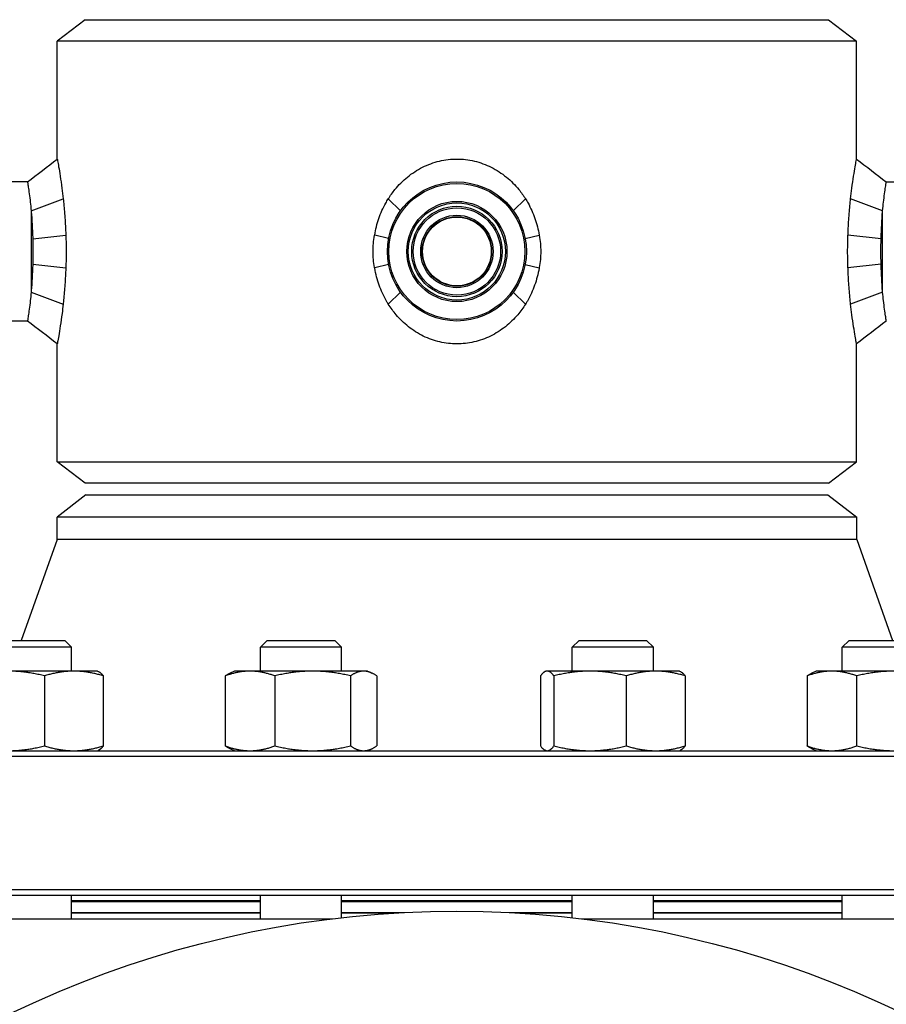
# Model space of a CAD drawing. Header units: inches. Extents: x 5 to 1128, y -85 to 748.
# Tile 619 of 656: x 606 to 615, y 556 to 567. Entities that reach past the tile are written whole.
import ezdxf

# ---------------------------------------------------------------- set-up
doc = ezdxf.new("R2010")
doc.units = ezdxf.units.IN
doc.header["$LTSCALE"] = 32
doc.header["$MEASUREMENT"] = 0
doc.layers.add('Visible (ANSI)', color=7, linetype='Continuous', lineweight=30)

msp = doc.modelspace()

# ---------------------------------------------------------------- linework, layer by layer
at = {"layer": 'Visible (ANSI)'}
for p, q in [((606.77013, 566.55978), (606.46813, 566.32805)), ((606.77013, 566.55978), (614.79113, 566.55978)), ((614.79113, 566.55978), (615.09313, 566.32805)), ((615.09313, 566.32805), (606.46813, 566.32805)), ((606.46813, 565.05691), (606.46813, 566.32805)), ((615.09313, 565.05691), (615.09313, 566.32805)), ((606.14689, 564.80978), (605.42126, 564.80978)), ((615.41438, 564.80978), (616.14001, 564.80978)), ((606.18688, 564.49961), (606.53224, 564.62702)), ((610.17314, 564.49961), (610.03966, 564.62674)), ((611.38813, 564.49961), (611.52143, 564.62702)), ((615.37438, 564.49961), (615.029, 564.62674)), ((606.18688, 564.49961), (606.18688, 563.61995)), ((615.37438, 563.61995), (615.37438, 564.49961)), ((606.20329, 564.19612), (606.56039, 564.23746)), ((610.04386, 564.19999), (609.89338, 564.23746)), ((611.51739, 564.20008), (611.66789, 564.23746)), ((615.35797, 564.19602), (615.00087, 564.23746)), ((606.20329, 563.92344), (606.56039, 563.8821)), ((615.35797, 563.92354), (615.00087, 563.8821)), ((610.04386, 563.91957), (609.89338, 563.8821)), ((611.51739, 563.91948), (611.66789, 563.8821)), ((606.18688, 563.61995), (606.53224, 563.49254)), ((610.17314, 563.61995), (610.03966, 563.49282)), ((611.38813, 563.61995), (611.52143, 563.49254)), ((615.37438, 563.61995), (615.029, 563.49282)), ((606.14689, 563.30978), (605.42126, 563.30978)), ((606.46813, 561.79151), (606.46813, 563.06265)), ((615.09313, 561.79151), (615.09313, 563.06265)), ((606.46813, 561.79151), (615.09313, 561.79151)), ((606.77013, 561.55978), (606.46813, 561.79151)), ((614.79113, 561.55978), (615.09313, 561.79151)), ((614.79113, 561.55978), (606.77013, 561.55978)), ((606.77813, 561.43478), (606.46563, 561.19499)), ((606.77813, 561.43478), (614.78313, 561.43478)), ((614.78313, 561.43478), (615.09563, 561.19499)), ((615.09563, 561.19499), (606.46563, 561.19499)), ((606.46563, 560.95478), (606.46563, 561.19499)), ((615.09563, 560.95478), (615.09563, 561.19499)), ((606.46563, 560.95478), (606.0784, 559.86478)), ((615.09563, 560.95478), (606.46563, 560.95478)), ((615.09563, 560.95478), (615.48287, 559.86478)), ((606.62194, 559.79186), (605.74694, 559.79186)), ((605.81986, 559.86478), (606.54902, 559.86478)), ((606.54902, 559.86478), (606.62194, 559.79186)), ((606.62194, 559.53378), (606.62194, 559.79186)), ((608.73373, 559.86478), (608.66081, 559.79186)), ((609.53581, 559.79186), (608.66081, 559.79186)), ((608.66081, 559.53378), (608.66081, 559.79186)), ((608.73373, 559.86478), (609.46289, 559.86478)), ((609.46289, 559.86478), (609.53581, 559.79186)), ((609.53581, 559.53378), (609.53581, 559.79186)), ((612.09837, 559.86478), (612.02546, 559.79186)), ((612.90046, 559.79186), (612.02546, 559.79186)), ((612.02546, 559.53378), (612.02546, 559.79186)), ((612.09837, 559.86478), (612.82754, 559.86478)), ((612.82754, 559.86478), (612.90046, 559.79186)), ((612.90046, 559.53378), (612.90046, 559.79186)), ((615.01224, 559.86478), (614.93933, 559.79186)), ((615.81433, 559.79186), (614.93933, 559.79186)), ((614.93933, 559.53378), (614.93933, 559.79186)), ((615.01224, 559.86478), (615.74141, 559.86478)), ((606.64731, 559.53378), (605.9394, 559.53378)), ((606.32966, 559.48191), (606.32966, 558.72665)), ((606.90344, 559.53378), (606.64731, 559.53378)), ((606.90344, 559.53378), (606.9147, 559.52853)), ((606.96496, 559.48191), (606.96496, 558.72665)), ((608.28088, 559.48191), (608.28088, 558.72665)), ((608.37931, 559.53378), (608.33352, 559.51243)), ((608.54812, 559.53378), (608.37931, 559.53378)), ((609.22407, 559.53378), (608.54812, 559.53378)), ((608.81536, 559.48191), (608.81536, 558.72665)), ((609.77426, 559.53378), (609.22407, 559.53378)), ((609.63279, 559.48191), (609.63279, 558.72665)), ((609.81731, 559.53378), (609.77426, 559.53378)), ((609.81731, 559.53378), (609.8631, 559.51243)), ((609.91574, 559.48191), (609.91574, 558.72665)), ((611.68243, 559.48191), (611.68243, 558.72665)), ((611.74396, 559.53378), (611.7327, 559.52853)), ((611.75504, 559.53378), (611.74396, 559.53378)), ((612.21791, 559.53378), (611.75504, 559.53378)), ((611.82765, 559.48191), (611.82765, 558.72665)), ((612.92583, 559.53378), (612.21791, 559.53378)), ((612.60818, 559.48191), (612.60818, 558.72665)), ((613.18196, 559.53378), (612.92583, 559.53378)), ((613.18196, 559.53378), (613.19321, 559.52853)), ((613.24348, 559.48191), (613.24348, 558.72665)), ((614.5594, 559.48191), (614.5594, 558.72665)), ((614.65783, 559.53378), (614.61204, 559.51243)), ((614.82664, 559.53378), (614.65783, 559.53378)), ((615.50259, 559.53378), (614.82664, 559.53378)), ((615.09388, 559.48191), (615.09388, 558.72665)), ((618.28063, 558.61228), (603.28063, 558.61228)), ((603.34313, 558.67478), (618.21813, 558.67478)), ((606.90344, 558.67478), (606.9147, 558.68003)), ((608.37931, 558.67478), (608.33352, 558.69613)), ((609.81731, 558.67478), (609.8631, 558.69613)), ((611.74396, 558.67478), (611.7327, 558.68003)), ((613.18196, 558.67478), (613.19321, 558.68003)), ((614.65783, 558.67478), (614.61204, 558.69613)), ((603.28063, 557.17728), (618.28063, 557.17728)), ((618.21813, 557.11478), (603.34313, 557.11478)), ((606.62194, 556.86178), (606.62194, 557.11478)), ((608.66081, 557.05478), (606.62194, 557.05478)), ((606.62194, 557.04978), (608.66081, 557.04978)), ((608.66081, 556.86178), (608.66081, 557.11478)), ((609.53581, 556.87377), (609.53581, 557.11478)), ((612.02546, 557.05478), (609.53581, 557.05478)), ((609.53581, 557.04978), (612.02546, 557.04978)), ((612.02546, 556.87377), (612.02546, 557.11478)), ((612.90046, 556.86178), (612.90046, 557.11478)), ((614.93933, 557.05478), (612.90046, 557.05478)), ((612.90046, 557.04978), (614.93933, 557.04978)), ((614.93933, 556.86178), (614.93933, 557.11478)), ((606.62194, 556.92978), (608.66081, 556.92978)), ((606.62194, 556.92478), (608.66081, 556.92478)), ((609.53581, 556.92978), (610.21541, 556.92978)), ((609.53581, 556.92478), (610.12524, 556.92478)), ((611.34585, 556.92978), (612.02546, 556.92978)), ((611.43602, 556.92478), (612.02546, 556.92478)), ((612.90046, 556.92978), (614.93933, 556.92978)), ((612.90046, 556.92478), (614.93933, 556.92478)), ((603.28063, 556.86178), (609.4345, 556.86178)), ((612.12676, 556.86178), (618.28063, 556.86178))]:
    msp.add_line(p, q, dxfattribs=at)
for centre, radius in [((610.78063, 564.05978), 0.75), ((610.78063, 564.05978), 0.73438), ((610.78063, 564.05978), 0.54063), ((610.78063, 564.05978), 0.52432), ((610.78063, 564.05978), 0.48748), ((610.78063, 564.05978), 0.47117), ((610.78063, 564.05978), 0.39063), ((610.78063, 564.05978), 0.375), ((610.78063, 564.05978), 0.371), ((610.78063, 545.92078), 11.0235)]:
    msp.add_circle(centre, radius, dxfattribs=at)
for points in [[(606.14689, 564.80978), (606.25398, 564.89214), (606.36104, 564.97455), (606.46813, 565.05691)], [(615.09313, 565.05691), (615.20022, 564.97455), (615.30729, 564.89214), (615.41438, 564.80978)], [(606.46813, 563.06265), (606.36104, 563.14501), (606.25398, 563.22742), (606.14689, 563.30978)], [(615.41438, 563.30978), (615.30729, 563.22742), (615.20022, 563.14501), (615.09313, 563.06265)]]:
    msp.add_open_spline(points, degree=3, dxfattribs=at)
for points, knots in [([(606.46813, 565.05691), (606.46813, 565.05691), (606.46944, 565.05001), (606.47466, 565.02166), (606.47857, 565.00022), (606.4882, 564.94449), (606.49393, 564.91014), (606.50601, 564.83202), (606.51235, 564.78825), (606.52301, 564.70691), (606.52772, 564.66823), (606.53224, 564.62702)], [3.64625854, 3.64625854, 3.64625854, 3.64625854, 4.10750671, 4.10750671, 4.56875488, 4.56875488, 5.03000306, 5.03000306, 5.49125123, 5.49125123, 5.8479589, 5.8479589, 5.8479589, 5.8479589]), ([(610.03966, 564.62674), (610.0622, 564.66263), (610.08663, 564.69655), (610.15154, 564.77586), (610.19666, 564.82156), (610.29677, 564.90316), (610.35177, 564.93907), (610.46817, 564.99741), (610.5297, 565.01989), (610.65486, 565.04964), (610.71851, 565.05691), (610.84276, 565.05691), (610.9064, 565.04964), (611.03157, 565.01989), (611.09309, 564.99741), (611.20949, 564.93907), (611.26449, 564.90316), (611.36461, 564.82156), (611.40972, 564.77586), (611.47457, 564.69664), (611.49893, 564.66281), (611.52143, 564.62702)], [1.4424487, 1.4424487, 1.4424487, 1.4424487, 1.75385711, 1.75385711, 2.22723019, 2.22723019, 2.70060327, 2.70060327, 3.17397635, 3.17397635, 3.64734943, 3.64734943, 4.12072251, 4.12072251, 4.5940956, 4.5940956, 5.06746868, 5.06746868, 5.54084176, 5.54084176, 5.85142641, 5.85142641, 5.85142641, 5.85142641]), ([(615.029, 564.62674), (615.03352, 564.66805), (615.03825, 564.70682), (615.04892, 564.78825), (615.05526, 564.83202), (615.06734, 564.91014), (615.07307, 564.94449), (615.0827, 565.00022), (615.0866, 565.02166), (615.09182, 565.05001), (615.09313, 565.05691), (615.09313, 565.05691)], [1.44373646, 1.44373646, 1.44373646, 1.44373646, 1.80126586, 1.80126586, 2.26251403, 2.26251403, 2.7237622, 2.7237622, 3.18501037, 3.18501037, 3.64625854, 3.64625854, 3.64625854, 3.64625854]), ([(606.14689, 564.80978), (606.14689, 564.80978), (606.14763, 564.80526), (606.15065, 564.78624), (606.15293, 564.77174), (606.15867, 564.73345), (606.16212, 564.70961), (606.16955, 564.65457), (606.17351, 564.62336), (606.18049, 564.5627), (606.18375, 564.53236), (606.18688, 564.49961)], [8.62738484, 8.62738484, 8.62738484, 8.62738484, 8.98685495, 8.98685495, 9.34632505, 9.34632505, 9.70579515, 9.70579515, 10.06526526, 10.06526526, 10.36166118, 10.36166118, 10.36166118, 10.36166118]), ([(615.37438, 564.49961), (615.37752, 564.53236), (615.38077, 564.5627), (615.38776, 564.62336), (615.39172, 564.65457), (615.39914, 564.70961), (615.4026, 564.73345), (615.40833, 564.77174), (615.41062, 564.78624), (615.41364, 564.80526), (615.41438, 564.80978), (615.41438, 564.80978)], [6.8931085, 6.8931085, 6.8931085, 6.8931085, 7.18950442, 7.18950442, 7.54897453, 7.54897453, 7.90844463, 7.90844463, 8.26791474, 8.26791474, 8.62738484, 8.62738484, 8.62738484, 8.62738484]), ([(606.53224, 564.62702), (606.53342, 564.61621), (606.53459, 564.60522), (606.54128, 564.54042), (606.54637, 564.48303), (606.55477, 564.36433), (606.55807, 564.30294), (606.5603, 564.2402), (606.56034, 564.23883), (606.56039, 564.23746)], [5.8479589, 5.8479589, 5.8479589, 5.8479589, 5.94156769, 5.94156769, 6.39188416, 6.39188416, 6.84220062, 6.84220062, 6.85226105, 6.85226105, 6.85226105, 6.85226105]), ([(609.89338, 564.23746), (609.90322, 564.29714), (609.91826, 564.35691), (609.95845, 564.47287), (609.98366, 564.52912), (610.0216, 564.59711), (610.03048, 564.61209), (610.03966, 564.62674)], [0.4397521, 0.4397521, 0.4397521, 0.4397521, 0.87692855, 0.87692855, 1.31539283, 1.31539283, 1.4424487, 1.4424487, 1.4424487, 1.4424487]), ([(611.52143, 564.62702), (611.53068, 564.61228), (611.53961, 564.59721), (611.57761, 564.52912), (611.60281, 564.47287), (611.64301, 564.35691), (611.65805, 564.29714), (611.66789, 564.23746)], [5.85142641, 5.85142641, 5.85142641, 5.85142641, 5.97930603, 5.97930603, 6.41777031, 6.41777031, 6.85494677, 6.85494677, 6.85494677, 6.85494677]), ([(615.00087, 564.23746), (615.00092, 564.23883), (615.00097, 564.2402), (615.00319, 564.30294), (615.0065, 564.36433), (615.01489, 564.48303), (615.01999, 564.54042), (615.02667, 564.60512), (615.02783, 564.61601), (615.029, 564.62674)], [0.44025603, 0.44025603, 0.44025603, 0.44025603, 0.45031646, 0.45031646, 0.90063293, 0.90063293, 1.35094939, 1.35094939, 1.44373646, 1.44373646, 1.44373646, 1.44373646]), ([(606.18688, 564.49961), (606.18722, 564.49551), (606.18755, 564.49139), (606.1913, 564.44454), (606.19445, 564.39876), (606.19965, 564.3039), (606.20169, 564.25476), (606.20313, 564.20243), (606.20321, 564.19927), (606.20329, 564.19612)], [4.716153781, 4.716153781, 4.716153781, 4.716153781, 4.751325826, 4.751325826, 5.112791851, 5.112791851, 5.474257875, 5.474257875, 5.497479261, 5.497479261, 5.497479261, 5.497479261]), ([(615.35797, 564.19602), (615.35805, 564.19921), (615.35814, 564.2024), (615.35957, 564.25476), (615.36162, 564.3039), (615.36681, 564.39876), (615.36996, 564.44454), (615.37371, 564.49139), (615.37405, 564.49551), (615.37438, 564.49961)], [0.338011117, 0.338011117, 0.338011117, 0.338011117, 0.361466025, 0.361466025, 0.722932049, 0.722932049, 1.084398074, 1.084398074, 1.119570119, 1.119570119, 1.119570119, 1.119570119]), ([(606.20329, 564.19612), (606.20447, 564.15011), (606.20505, 564.10417), (606.20505, 564.01543), (606.20447, 563.96948), (606.20329, 563.92344)], [5.497479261, 5.497479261, 5.497479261, 5.497479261, 5.8357239, 5.8357239, 6.173679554, 6.173679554, 6.173679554, 6.173679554]), ([(606.56039, 564.23746), (606.56044, 564.23636), (606.56048, 564.23527), (606.56295, 564.17566), (606.56413, 564.11677), (606.56413, 564.05978), (606.56413, 564.00279), (606.56295, 563.9439), (606.56048, 563.88429), (606.56044, 563.8832), (606.56039, 563.8821)], [-0.442439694, -0.442439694, -0.442439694, -0.442439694, -0.434289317, -0.434289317, 0, 0, 0, 0.434289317, 0.434289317, 0.442439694, 0.442439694, 0.442439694, 0.442439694]), ([(609.89338, 563.8821), (609.89316, 563.8832), (609.89294, 563.88429), (609.88123, 563.9439), (609.87576, 564.00279), (609.87576, 564.11677), (609.88123, 564.17566), (609.89294, 564.23527), (609.89316, 564.23636), (609.89338, 564.23746)], [-7.390832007, -7.390832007, -7.390832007, -7.390832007, -7.382681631, -7.382681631, -6.948392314, -6.948392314, -6.514102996, -6.514102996, -6.50595262, -6.50595262, -6.50595262, -6.50595262]), ([(611.66789, 564.23746), (611.66811, 564.23636), (611.66832, 564.23527), (611.68003, 564.17566), (611.6855, 564.11677), (611.6855, 564.05978), (611.6855, 564.00279), (611.68003, 563.9439), (611.66832, 563.88429), (611.66811, 563.8832), (611.66789, 563.8821)], [-0.442439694, -0.442439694, -0.442439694, -0.442439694, -0.434289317, -0.434289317, 0, 0, 0, 0.434289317, 0.434289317, 0.442439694, 0.442439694, 0.442439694, 0.442439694]), ([(615.00087, 563.8821), (615.00083, 563.8832), (615.00078, 563.88429), (614.99832, 563.9439), (614.99713, 564.00279), (614.99713, 564.11677), (614.99832, 564.17566), (615.00078, 564.23527), (615.00083, 564.23636), (615.00087, 564.23746)], [-7.390832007, -7.390832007, -7.390832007, -7.390832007, -7.382681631, -7.382681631, -6.948392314, -6.948392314, -6.514102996, -6.514102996, -6.50595262, -6.50595262, -6.50595262, -6.50595262]), ([(615.35797, 563.92354), (615.35679, 563.96952), (615.35622, 564.01542), (615.35622, 564.05978), (615.35622, 564.10414), (615.35679, 564.15004), (615.35797, 564.19602)], [-0.338011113, -0.338011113, -0.338011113, -0.338011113, 0, 0, 0, 0.338011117, 0.338011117, 0.338011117, 0.338011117]), ([(606.20329, 563.92344), (606.20324, 563.92123), (606.20318, 563.91901), (606.20182, 563.86854), (606.19985, 563.82027), (606.19483, 563.72696), (606.19179, 563.68185), (606.18795, 563.63305), (606.18742, 563.62646), (606.18688, 563.61995)], [6.173679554, 6.173679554, 6.173679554, 6.173679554, 6.189953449, 6.189953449, 6.544182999, 6.544182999, 6.898412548, 6.898412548, 6.954395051, 6.954395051, 6.954395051, 6.954395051]), ([(615.37438, 563.61995), (615.37405, 563.62405), (615.37371, 563.62817), (615.36996, 563.67502), (615.36681, 563.7208), (615.36162, 563.81566), (615.35957, 563.8648), (615.35814, 563.91716), (615.35805, 563.92035), (615.35797, 563.92354)], [-1.119570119, -1.119570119, -1.119570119, -1.119570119, -1.084398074, -1.084398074, -0.722932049, -0.722932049, -0.361466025, -0.361466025, -0.338011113, -0.338011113, -0.338011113, -0.338011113]), ([(606.56039, 563.8821), (606.55832, 563.82242), (606.55519, 563.76265), (606.54718, 563.64669), (606.54231, 563.59044), (606.53544, 563.52235), (606.53385, 563.50728), (606.53224, 563.49254)], [-6.85385588, -6.85385588, -6.85385588, -6.85385588, -6.41667942, -6.41667942, -5.97821514, -5.97821514, -5.85033552, -5.85033552, -5.85033552, -5.85033552]), ([(610.03966, 563.49282), (610.03294, 563.50355), (610.02638, 563.51444), (609.9891, 563.57913), (609.96261, 563.63653), (609.92028, 563.75523), (609.90443, 563.81662), (609.89383, 563.87936), (609.8936, 563.88073), (609.89338, 563.8821)], [13.1434795, 13.1434795, 13.1434795, 13.1434795, 13.23626656, 13.23626656, 13.68658302, 13.68658302, 14.13689949, 14.13689949, 14.14695992, 14.14695992, 14.14695992, 14.14695992]), ([(611.66789, 563.8821), (611.66766, 563.88073), (611.66743, 563.87936), (611.65684, 563.81662), (611.64098, 563.75523), (611.59866, 563.63653), (611.57217, 563.57913), (611.53483, 563.51434), (611.52821, 563.50335), (611.52143, 563.49254)], [7.7349549, 7.7349549, 7.7349549, 7.7349549, 7.74501533, 7.74501533, 8.1953318, 8.1953318, 8.64564826, 8.64564826, 8.73925705, 8.73925705, 8.73925705, 8.73925705]), ([(615.029, 563.49282), (615.02783, 563.50355), (615.02667, 563.51444), (615.01999, 563.57913), (615.01489, 563.63653), (615.0065, 563.75523), (615.00319, 563.81662), (615.00097, 563.87936), (615.00092, 563.88073), (615.00087, 563.8821)], [13.14129772, 13.14129772, 13.14129772, 13.14129772, 13.23408478, 13.23408478, 13.68440124, 13.68440124, 14.13471771, 14.13471771, 14.14477814, 14.14477814, 14.14477814, 14.14477814]), ([(606.18688, 563.61995), (606.18375, 563.5872), (606.18049, 563.55686), (606.17351, 563.4962), (606.16955, 563.46499), (606.16212, 563.40995), (606.15867, 563.38611), (606.15293, 563.34782), (606.15065, 563.33332), (606.14763, 563.3143), (606.14689, 563.30978), (606.14689, 563.30978)], [1.14151861, 1.14151861, 1.14151861, 1.14151861, 1.43791453, 1.43791453, 1.79738463, 1.79738463, 2.15685474, 2.15685474, 2.51632484, 2.51632484, 2.87579495, 2.87579495, 2.87579495, 2.87579495]), ([(615.41438, 563.30978), (615.41438, 563.30978), (615.41364, 563.3143), (615.41062, 563.33332), (615.40833, 563.34782), (615.4026, 563.38611), (615.39914, 563.40995), (615.39172, 563.46499), (615.38776, 563.4962), (615.38077, 563.55686), (615.37752, 563.5872), (615.37438, 563.61995)], [2.87579495, 2.87579495, 2.87579495, 2.87579495, 3.23526505, 3.23526505, 3.59473516, 3.59473516, 3.95420526, 3.95420526, 4.31367537, 4.31367537, 4.61007129, 4.61007129, 4.61007129, 4.61007129]), ([(606.53224, 563.49254), (606.52832, 563.45675), (606.52425, 563.42292), (606.51408, 563.3437), (606.50756, 563.298), (606.49507, 563.2164), (606.48911, 563.18048), (606.47907, 563.12215), (606.47498, 563.09967), (606.46951, 563.06992), (606.46813, 563.06265), (606.46813, 563.06265)], [-5.85033552, -5.85033552, -5.85033552, -5.85033552, -5.53975087, -5.53975087, -5.06637779, -5.06637779, -4.5930047, -4.5930047, -4.11963162, -4.11963162, -3.64625854, -3.64625854, -3.64625854, -3.64625854]), ([(611.52143, 563.49254), (611.49553, 563.45133), (611.46709, 563.41265), (611.39786, 563.33131), (611.35312, 563.28754), (611.25424, 563.20942), (611.20011, 563.17507), (611.08585, 563.11934), (611.0256, 563.0979), (610.90326, 563.06955), (610.84116, 563.06265), (610.7201, 563.06265), (610.658, 563.06955), (610.53566, 563.0979), (610.47542, 563.11934), (610.36116, 563.17507), (610.30703, 563.20942), (610.20815, 563.28754), (610.16341, 563.33131), (610.09411, 563.41274), (610.0656, 563.45151), (610.03966, 563.49282)], [8.73925705, 8.73925705, 8.73925705, 8.73925705, 9.09596473, 9.09596473, 9.5572129, 9.5572129, 10.01846107, 10.01846107, 10.47970924, 10.47970924, 10.94095741, 10.94095741, 11.40220558, 11.40220558, 11.86345375, 11.86345375, 12.32470192, 12.32470192, 12.78595009, 12.78595009, 13.1434795, 13.1434795, 13.1434795, 13.1434795]), ([(615.09313, 563.06265), (615.09313, 563.06265), (615.09182, 563.06955), (615.0866, 563.0979), (615.0827, 563.11934), (615.07307, 563.17507), (615.06734, 563.20942), (615.05526, 563.28754), (615.04892, 563.33131), (615.03825, 563.41274), (615.03352, 563.45151), (615.029, 563.49282)], [10.93877563, 10.93877563, 10.93877563, 10.93877563, 11.4000238, 11.4000238, 11.86127197, 11.86127197, 12.32252014, 12.32252014, 12.78376831, 12.78376831, 13.14129772, 13.14129772, 13.14129772, 13.14129772])]:
    msp.add_open_spline(points, degree=3, knots=knots, dxfattribs=at)
for points, weights in [([(606.32966, 559.48191), (606.12052, 559.53378), (605.9394, 559.53378)], [1, 1.0379548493, 1]), ([(606.64731, 559.53378), (606.49989, 559.53378), (606.32966, 559.48191)], [1, 1.0379548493, 1]), ([(606.96496, 559.48191), (606.79473, 559.53378), (606.64731, 559.53378)], [1, 1.0379548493, 1]), ([(606.9147, 559.52853), (606.93822, 559.51756), (606.96496, 559.48191)], [1.01653872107, 1.02578038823, 1]), ([(608.54812, 559.53378), (608.42409, 559.53378), (608.28088, 559.48191)], [1, 1.0379548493, 1]), ([(608.28088, 559.48191), (608.30828, 559.50066), (608.33352, 559.51243)], [1, 1.01339325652, 1.01733426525]), ([(608.81536, 559.48191), (608.67214, 559.53378), (608.54812, 559.53378)], [1, 1.0379548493, 1]), ([(609.22407, 559.53378), (609.03439, 559.53378), (608.81536, 559.48191)], [1, 1.0379548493, 1]), ([(609.63279, 559.48191), (609.41376, 559.53378), (609.22407, 559.53378)], [1, 1.0379548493, 1]), ([(609.77426, 559.53378), (609.7086, 559.53378), (609.63279, 559.48191)], [1, 1.0379548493, 1]), ([(609.91574, 559.48191), (609.83992, 559.53378), (609.77426, 559.53378)], [1, 1.0379548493, 1]), ([(611.75504, 559.53378), (611.72134, 559.53378), (611.68243, 559.48191)], [1, 1.0379548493, 1]), ([(611.82765, 559.48191), (611.78874, 559.53378), (611.75504, 559.53378)], [1, 1.0379548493, 1]), ([(612.21791, 559.53378), (612.03679, 559.53378), (611.82765, 559.48191)], [1, 1.0379548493, 1]), ([(612.60818, 559.48191), (612.39904, 559.53378), (612.21791, 559.53378)], [1, 1.0379548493, 1]), ([(612.92583, 559.53378), (612.77841, 559.53378), (612.60818, 559.48191)], [1, 1.0379548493, 1]), ([(613.24348, 559.48191), (613.07325, 559.53378), (612.92583, 559.53378)], [1, 1.0379548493, 1]), ([(613.19321, 559.52853), (613.21674, 559.51756), (613.24348, 559.48191)], [1.01653872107, 1.02578038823, 1]), ([(614.82664, 559.53378), (614.70261, 559.53378), (614.5594, 559.48191)], [1, 1.0379548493, 1]), ([(614.5594, 559.48191), (614.5868, 559.50066), (614.61204, 559.51243)], [1, 1.01339325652, 1.01733426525]), ([(615.09388, 559.48191), (614.95066, 559.53378), (614.82664, 559.53378)], [1, 1.0379548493, 1]), ([(615.50259, 559.53378), (615.31291, 559.53378), (615.09388, 559.48191)], [1, 1.0379548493, 1]), ([(605.9394, 558.67478), (606.12052, 558.67478), (606.32966, 558.72665)], [1, 1.0379548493, 1]), ([(606.32966, 558.72665), (606.49989, 558.67478), (606.64731, 558.67478)], [1, 1.0379548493, 1]), ([(606.64731, 558.67478), (606.79473, 558.67478), (606.96496, 558.72665)], [1, 1.0379548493, 1]), ([(606.96496, 558.72665), (606.93822, 558.691), (606.9147, 558.68003)], [1, 1.02578038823, 1.01653872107]), ([(608.28088, 558.72665), (608.42409, 558.67478), (608.54812, 558.67478)], [1, 1.0379548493, 1]), ([(608.33352, 558.69613), (608.30828, 558.7079), (608.28088, 558.72665)], [1.01733426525, 1.01339325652, 1]), ([(608.54812, 558.67478), (608.67214, 558.67478), (608.81536, 558.72665)], [1, 1.0379548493, 1]), ([(608.81536, 558.72665), (609.03439, 558.67478), (609.22407, 558.67478)], [1, 1.0379548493, 1]), ([(609.22407, 558.67478), (609.41376, 558.67478), (609.63279, 558.72665)], [1, 1.0379548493, 1]), ([(609.63279, 558.72665), (609.7086, 558.67478), (609.77426, 558.67478)], [1, 1.0379548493, 1]), ([(609.77426, 558.67478), (609.83992, 558.67478), (609.91574, 558.72665)], [1, 1.0379548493, 1]), ([(611.68243, 558.72665), (611.72134, 558.67478), (611.75504, 558.67478)], [1, 1.0379548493, 1]), ([(611.75504, 558.67478), (611.78874, 558.67478), (611.82765, 558.72665)], [1, 1.0379548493, 1]), ([(611.82765, 558.72665), (612.03679, 558.67478), (612.21791, 558.67478)], [1, 1.0379548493, 1]), ([(612.21791, 558.67478), (612.39904, 558.67478), (612.60818, 558.72665)], [1, 1.0379548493, 1]), ([(612.60818, 558.72665), (612.77841, 558.67478), (612.92583, 558.67478)], [1, 1.0379548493, 1]), ([(612.92583, 558.67478), (613.07325, 558.67478), (613.24348, 558.72665)], [1, 1.0379548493, 1]), ([(613.24348, 558.72665), (613.21674, 558.691), (613.19321, 558.68003)], [1, 1.02578038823, 1.01653872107]), ([(614.5594, 558.72665), (614.70261, 558.67478), (614.82664, 558.67478)], [1, 1.0379548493, 1]), ([(614.61204, 558.69613), (614.5868, 558.7079), (614.5594, 558.72665)], [1.01733426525, 1.01339325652, 1]), ([(614.82664, 558.67478), (614.95066, 558.67478), (615.09388, 558.72665)], [1, 1.0379548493, 1]), ([(615.09388, 558.72665), (615.31291, 558.67478), (615.50259, 558.67478)], [1, 1.0379548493, 1])]:
    msp.add_rational_spline(points, weights, degree=2, dxfattribs=at)

doc.saveas('drawing.dxf')
